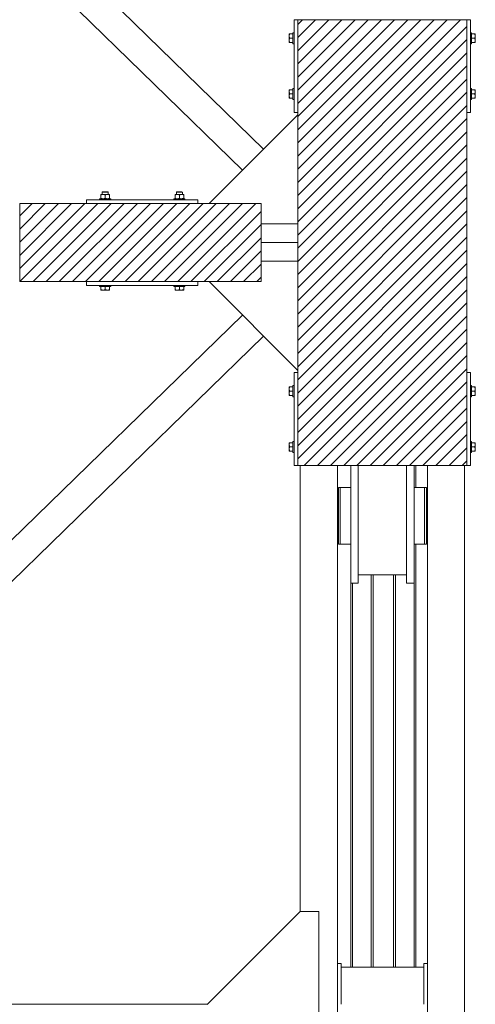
# Model space of a CAD drawing. Header units: millimetres. Extents: x 53746 to 116821, y -810352 to -765802.
# Tile 344 of 347: x 102660 to 103887, y -778652 to -776002. Entities that reach past the tile are written whole.
import ezdxf

# ---------------------------------------------------------------- set-up
doc = ezdxf.new("R2010")
doc.units = ezdxf.units.MM
doc.header["$MEASUREMENT"] = 0
for name, color, linetype, lineweight in [('Main Cradle Rails', 7, 'Continuous', 0), ('Side Cradle Blocks', 7, 'Continuous', 0), ('Side Cradle Stbd', 7, 'Continuous', 0), ('Side Slip Rails', 7, 'Continuous', 0)]:
    doc.layers.add(name, color=color, linetype=linetype, lineweight=lineweight)

# ---------------------------------------------------------------- blocks, each defined once
blk = doc.blocks.new('*U57')
at = {"linetype": 'Continuous', "lineweight": 0}
h = blk.add_hatch(dxfattribs=at)
h.set_pattern_fill('HATCH', color=30, style=0, pattern_type=2)
h.set_pattern_definition([(45, (18290.023, 11456.313), (-17.719, 17.719), [])])
h.paths.add_polyline_path([(18580.5, 10874.5), (18580.5, 11124.5), (18580.5, 11824.5), (18580.5, 12074.5), (18574.5, 12074.5), (18474.5, 12074.5), (18443.4, 12074.5), (18438.7, 12074.5), (18418.6, 12074.5), (18291.9, 12074.5), (18288.6, 12074.5), (18268.4, 12074.5), (18232.1, 12074.5), (18132.1, 12074.5), (18125.5, 12074.5), (18125.5, 11824.5), (18125.5, 11818.2), (18125.5, 11524.7), (18125.5, 11474.5), (18125.5, 11424.2), (18125.5, 11130.7), (18125.5, 11124.5), (18125.5, 10874.5), (18132.1, 10874.5), (18232.1, 10874.5), (18268.4, 10874.5), (18288.6, 10874.5), (18291.9, 10874.5), (18418.6, 10874.5), (18438.7, 10874.5), (18443.4, 10874.5), (18474.5, 10874.5), (18574.5, 10874.5)])
h = blk.add_hatch(dxfattribs=at)
h.set_pattern_fill('HATCH', color=30, style=0, pattern_type=2)
h.set_pattern_definition([(45, (17781.852, 11500), (-17.719, 17.719), [])])
h.paths.add_polyline_path([(17376.9, 11579.5), (17376.9, 11574.5), (17376.9, 11474.5), (17376.9, 11374.5), (17376.9, 11369.5), (17556.9, 11369.5), (17856.9, 11369.5), (17886.8, 11369.5), (18026.9, 11369.5), (18026.9, 11424.2), (18026.9, 11474.5), (18026.9, 11524.7), (18026.9, 11579.5), (17886.8, 11579.5), (17856.9, 11579.5), (17556.9, 11579.5)])
at = {"color": 30, "linetype": 'Continuous', "lineweight": 0, "flags": 128}
for points in [[(18580.5, 10874.5), (18580.5, 11124.5), (18580.5, 11824.5), (18580.5, 12074.5), (18574.5, 12074.5), (18474.5, 12074.5), (18443.4, 12074.5), (18438.7, 12074.5), (18418.6, 12074.5), (18291.9, 12074.5), (18288.6, 12074.5), (18268.4, 12074.5), (18232.1, 12074.5), (18132.1, 12074.5), (18125.5, 12074.5), (18125.5, 11824.5), (18125.5, 11818.2), (18125.5, 11524.7), (18125.5, 11474.5), (18125.5, 11424.2), (18125.5, 11130.7), (18125.5, 11124.5), (18125.5, 10874.5), (18132.1, 10874.5), (18232.1, 10874.5), (18268.4, 10874.5), (18288.6, 10874.5), (18291.9, 10874.5), (18418.6, 10874.5), (18438.7, 10874.5), (18443.4, 10874.5), (18474.5, 10874.5), (18574.5, 10874.5), (18580.5, 10874.5)], [(17376.9, 11579.5), (17376.9, 11574.5), (17376.9, 11474.5), (17376.9, 11374.5), (17376.9, 11369.5), (17556.9, 11369.5), (17856.9, 11369.5), (17886.8, 11369.5), (18026.9, 11369.5), (18026.9, 11424.2), (18026.9, 11474.5), (18026.9, 11524.7), (18026.9, 11579.5), (17886.8, 11579.5), (17856.9, 11579.5), (17556.9, 11579.5), (17376.9, 11579.5)]]:
    blk.add_lwpolyline(points, close=True, dxfattribs=at)
at = {"layer": 'Side Cradle Blocks', "color": 7, "linetype": 'Continuous', "lineweight": 0}
for p, q in [((18125.5, 12074.5), (18115.5, 12074.5)), ((18115.5, 12074.5), (18115.5, 11824.5)), ((18291.9, 12074.5), (18125.5, 12074.5)), ((18125.5, 12074.5), (18125.5, 10874.5)), ((18580.5, 12074.5), (18291.9, 12074.5)), ((18580.5, 12074.5), (18590.5, 12074.5)), ((18580.5, 10874.5), (18580.5, 12074.5)), ((18590.5, 12074.5), (18590.5, 11824.5)), ((18102.5, 12035.5), (18102.5, 12035.4)), ((18102.5, 12035.4), (18102.5, 12035.1)), ((18102.5, 12030.3), (18102.5, 12033.3)), ((18102.5, 12033.2), (18102.5, 12033.3)), ((18103.3, 12036), (18104.3, 12036)), ((18103.3, 12033.9), (18104.3, 12036)), ((18104.3, 12036), (18112.5, 12036)), ((18601.7, 12036), (18593.5, 12036)), ((18602.7, 12036), (18601.7, 12036)), ((18602.7, 12033.9), (18601.7, 12036)), ((18603.5, 12035.5), (18603.5, 12035.4)), ((18603.5, 12035.1), (18603.5, 12035.4)), ((18603.5, 12030.3), (18603.5, 12033.3)), ((18603.5, 12033.3), (18603.5, 12033.2)), ((18102.5, 12030.3), (18102.5, 12027.5)), ((18102.5, 12018.7), (18102.5, 12022.4)), ((18102.5, 12021.4), (18102.5, 12018.7)), ((18102.5, 12012.9), (18102.5, 12013.6)), ((18102.5, 12013.5), (18102.5, 12013.6)), ((18102.8, 12012.9), (18102.5, 12012.9)), ((18104.3, 12024.5), (18103.3, 12026.6)), ((18103.3, 12022.3), (18104.3, 12024.5)), ((18104.3, 12012.9), (18103.3, 12015)), ((18104.3, 12024.5), (18112.5, 12024.5)), ((18112.5, 12012.9), (18104.3, 12012.9)), ((18112.5, 12018.7), (18112.5, 12024.5)), ((18593.5, 12018.7), (18593.5, 12024.5)), ((18601.7, 12024.5), (18593.5, 12024.5)), ((18593.5, 12012.9), (18601.7, 12012.9)), ((18601.7, 12024.5), (18602.8, 12026.6)), ((18602.7, 12022.3), (18601.7, 12024.5)), ((18601.7, 12012.9), (18602.8, 12015)), ((18603.3, 12012.9), (18603.5, 12012.9)), ((18603.5, 12027.5), (18603.5, 12030.3)), ((18603.5, 12018.7), (18603.5, 12022.4)), ((18603.5, 12018.7), (18603.5, 12021.4)), ((18603.5, 12012.9), (18603.5, 12013.6)), ((18603.5, 12013.6), (18603.5, 12013.5)), ((18102.5, 11886), (18102.5, 11885.4)), ((18102.8, 11886), (18102.5, 11886)), ((18102.5, 11885.4), (18102.5, 11885.5)), ((18102.5, 11880.3), (18102.5, 11876.5)), ((18102.5, 11880.3), (18102.5, 11877.5)), ((18104.3, 11886), (18103.3, 11883.9)), ((18103.3, 11876.6), (18104.3, 11874.5)), ((18104.3, 11874.5), (18103.3, 11872.3)), ((18112.5, 11886), (18104.3, 11886)), ((18104.3, 11874.5), (18112.5, 11874.5)), ((18112.5, 11880.2), (18112.5, 11874.5)), ((18593.5, 11886), (18601.7, 11886)), ((18593.5, 11880.2), (18593.5, 11874.5)), ((18601.7, 11874.5), (18593.5, 11874.5)), ((18601.7, 11886), (18602.8, 11883.9)), ((18602.7, 11876.6), (18601.7, 11874.5)), ((18601.7, 11874.5), (18602.8, 11872.3)), ((18603.3, 11886), (18603.5, 11886)), ((18603.5, 11886), (18603.5, 11885.4)), ((18603.5, 11885.5), (18603.5, 11885.4)), ((18603.5, 11880.3), (18603.5, 11876.5)), ((18603.5, 11877.5), (18603.5, 11880.3)), ((18102.5, 11871.4), (18102.5, 11868.7)), ((18102.5, 11868.7), (18102.5, 11865.6)), ((18102.5, 11865.6), (18102.5, 11865.7)), ((18102.5, 11863.8), (18102.5, 11863.6)), ((18102.5, 11863.5), (18102.5, 11863.6)), ((18103.3, 11865), (18104.3, 11862.9)), ((18103.3, 11862.9), (18104.3, 11862.9)), ((18104.3, 11862.9), (18112.5, 11862.9)), ((18601.7, 11862.9), (18593.5, 11862.9)), ((18602.7, 11865), (18601.7, 11862.9)), ((18602.7, 11862.9), (18601.7, 11862.9)), ((18603.5, 11868.7), (18603.5, 11871.4)), ((18603.5, 11868.7), (18603.5, 11865.6)), ((18603.5, 11865.7), (18603.5, 11865.6)), ((18603.5, 11863.6), (18603.5, 11863.8)), ((18603.5, 11863.5), (18603.5, 11863.6)), ((18115.5, 11824.5), (18125.5, 11824.5)), ((18590.5, 11824.5), (18580.5, 11824.5)), ((17611.9, 11611.5), (17609.6, 11611.5)), ((17612.6, 11610.5), (17610, 11610.5)), ((17801.3, 11610.5), (17803.9, 11610.5)), ((17802, 11611.5), (17804.3, 11611.5)), ((17556.9, 11589.5), (17556.9, 11579.5)), ((17856.9, 11589.5), (17556.9, 11589.5)), ((17595.4, 11604.4), (17595.4, 11604.2)), ((17595.4, 11602.6), (17597.5, 11603.6)), ((17595.4, 11602.6), (17595.4, 11594.3)), ((17595.4, 11593.2), (17595.4, 11594.3)), ((17596.1, 11604.4), (17595.9, 11604.4)), ((17596, 11592.5), (17595.9, 11592.5)), ((17601.2, 11604.4), (17598.1, 11604.4)), ((17598.9, 11604.4), (17598.9, 11604.4)), ((17598.9, 11592.5), (17598.9, 11592.5)), ((17599.2, 11592.7), (17601.2, 11592.5)), ((17601.2, 11604.4), (17604.9, 11604.4)), ((17604.6, 11603.7), (17602.6, 11604.3)), ((17604.8, 11593.2), (17606.9, 11594.3)), ((17606.9, 11602.6), (17609.1, 11603.6)), ((17606.9, 11594.3), (17606.9, 11602.6)), ((17610.8, 11592.7), (17612.7, 11592.5)), ((17612.7, 11604.4), (17615.8, 11604.4)), ((17616.2, 11603.7), (17614.2, 11604.3)), ((17615, 11604.4), (17614.9, 11604.4)), ((17614.9, 11592.5), (17615, 11592.5)), ((17616.4, 11593.2), (17618.5, 11594.3)), ((17618, 11604.4), (17617.8, 11604.4)), ((17618, 11592.5), (17617.9, 11592.5)), ((17618.5, 11603.6), (17618.5, 11603.7)), ((17618.5, 11603.6), (17618.5, 11602.6)), ((17618.5, 11594.3), (17618.5, 11602.6)), ((17618.5, 11592.7), (17618.5, 11592.5)), ((17795.4, 11603.6), (17795.4, 11603.7)), ((17795.4, 11602.6), (17795.4, 11603.6)), ((17795.4, 11594.3), (17795.4, 11602.6)), ((17797.5, 11593.2), (17795.4, 11594.3)), ((17795.4, 11592.7), (17795.4, 11592.5)), ((17795.9, 11604.4), (17796.1, 11604.4)), ((17795.9, 11592.5), (17796, 11592.5)), ((17797.7, 11603.7), (17799.7, 11604.3)), ((17801.2, 11604.4), (17798.1, 11604.4)), ((17798.9, 11604.4), (17798.9, 11604.4)), ((17798.9, 11592.5), (17798.9, 11592.5)), ((17803.1, 11592.7), (17801.2, 11592.5)), ((17806.9, 11602.6), (17804.8, 11603.6)), ((17806.9, 11594.3), (17806.9, 11602.6)), ((17809.1, 11593.2), (17806.9, 11594.3)), ((17812.7, 11604.4), (17809, 11604.4)), ((17809.2, 11603.7), (17811.3, 11604.3)), ((17812.7, 11604.4), (17815.8, 11604.4)), ((17814.7, 11592.7), (17812.7, 11592.5)), ((17814.9, 11604.4), (17815, 11604.4)), ((17814.9, 11592.5), (17815, 11592.5)), ((17818.5, 11602.6), (17816.4, 11603.6)), ((17818, 11604.4), (17817.8, 11604.4)), ((17818, 11592.5), (17817.9, 11592.5)), ((17818.5, 11604.4), (17818.5, 11604.2)), ((17818.5, 11602.6), (17818.5, 11594.3)), ((17818.5, 11593.2), (17818.5, 11594.3)), ((17856.9, 11579.5), (17856.9, 11589.5)), ((17376.9, 11579.5), (17376.9, 11369.5)), ((18026.9, 11579.5), (17376.9, 11579.5)), ((18026.9, 11369.5), (18026.9, 11579.5)), ((17376.9, 11369.5), (18026.9, 11369.5)), ((17556.9, 11359.5), (17556.9, 11369.5)), ((17856.9, 11369.5), (17856.9, 11359.5)), ((17856.9, 11359.5), (17556.9, 11359.5)), ((17595.4, 11348.3), (17595.4, 11356.5)), ((17595.4, 11347.2), (17595.4, 11348.3)), ((17597.5, 11347.3), (17595.4, 11348.3)), ((17595.9, 11346.5), (17596.1, 11346.5)), ((17596.1, 11346.5), (17596.3, 11346.5)), ((17601.2, 11346.5), (17598.1, 11346.5)), ((17598.2, 11346.5), (17598.1, 11346.5)), ((17601.2, 11346.5), (17603.9, 11346.5)), ((17606.9, 11348.3), (17604.8, 11347.2)), ((17612.7, 11356.5), (17606.9, 11356.5)), ((17606.9, 11348.3), (17606.9, 11356.5)), ((17609.1, 11347.3), (17606.9, 11348.3)), ((17612.7, 11346.5), (17609, 11346.5)), ((17610, 11346.5), (17612.7, 11346.5)), ((17618.5, 11348.3), (17616.4, 11347.2)), ((17618.5, 11346.5), (17617.8, 11346.5)), ((17618, 11346.5), (17617.8, 11346.5)), ((17618.5, 11356.5), (17618.5, 11348.3)), ((17618.5, 11346.7), (17618.5, 11346.5)), ((17795.4, 11356.5), (17795.4, 11348.3)), ((17795.4, 11348.3), (17797.5, 11347.2)), ((17795.4, 11346.7), (17795.4, 11346.5)), ((17795.4, 11346.5), (17796.1, 11346.5)), ((17796.1, 11346.5), (17795.9, 11346.5)), ((17801.2, 11356.5), (17806.9, 11356.5)), ((17801.2, 11346.5), (17804.9, 11346.5)), ((17801.2, 11346.5), (17803.9, 11346.5)), ((17804.8, 11347.3), (17806.9, 11348.3)), ((17806.9, 11348.3), (17806.9, 11356.5)), ((17806.9, 11348.3), (17809.1, 11347.2)), ((17810, 11346.5), (17812.7, 11346.5)), ((17812.7, 11346.5), (17815.8, 11346.5)), ((17815.8, 11346.5), (17815.7, 11346.5)), ((17816.4, 11347.3), (17818.5, 11348.3)), ((17817.6, 11346.5), (17817.8, 11346.5)), ((17818, 11346.5), (17817.8, 11346.5)), ((17818.5, 11348.3), (17818.5, 11356.5)), ((17818.5, 11347.2), (17818.5, 11348.3)), ((18115.5, 10874.5), (18115.5, 11124.5)), ((18115.5, 11124.5), (18125.5, 11124.5)), ((18590.5, 11124.5), (18580.5, 11124.5)), ((18590.5, 10874.5), (18590.5, 11124.5)), ((18102.5, 11085.5), (18102.5, 11085.4)), ((18102.5, 11085.4), (18102.5, 11085.1)), ((18102.5, 11080.3), (18102.5, 11083.3)), ((18102.5, 11083.2), (18102.5, 11083.3)), ((18102.5, 11080.3), (18102.5, 11077.5)), ((18103.3, 11086), (18104.3, 11086)), ((18103.3, 11083.9), (18104.3, 11086)), ((18104.3, 11086), (18112.5, 11086)), ((18601.7, 11086), (18593.5, 11086)), ((18602.7, 11086), (18601.7, 11086)), ((18602.7, 11083.9), (18601.7, 11086)), ((18603.5, 11085.5), (18603.5, 11085.4)), ((18603.5, 11085.1), (18603.5, 11085.4)), ((18603.5, 11080.3), (18603.5, 11083.3)), ((18603.5, 11083.3), (18603.5, 11083.2)), ((18603.5, 11077.5), (18603.5, 11080.3)), ((18102.5, 11068.7), (18102.5, 11072.4)), ((18102.5, 11071.4), (18102.5, 11068.7)), ((18102.5, 11062.9), (18102.5, 11063.6)), ((18102.5, 11063.5), (18102.5, 11063.6)), ((18102.8, 11062.9), (18102.5, 11062.9)), ((18104.3, 11074.5), (18103.3, 11076.6)), ((18103.3, 11072.3), (18104.3, 11074.5)), ((18104.3, 11062.9), (18103.3, 11065)), ((18104.3, 11074.5), (18112.5, 11074.5)), ((18112.5, 11062.9), (18104.3, 11062.9)), ((18112.5, 11068.7), (18112.5, 11074.5)), ((18593.5, 11068.7), (18593.5, 11074.5)), ((18601.7, 11074.5), (18593.5, 11074.5)), ((18593.5, 11062.9), (18601.7, 11062.9)), ((18601.7, 11074.5), (18602.8, 11076.6)), ((18602.7, 11072.3), (18601.7, 11074.5)), ((18601.7, 11062.9), (18602.8, 11065)), ((18603.3, 11062.9), (18603.5, 11062.9)), ((18603.5, 11068.7), (18603.5, 11072.4)), ((18603.5, 11068.7), (18603.5, 11071.4)), ((18603.5, 11062.9), (18603.5, 11063.6)), ((18603.5, 11063.6), (18603.5, 11063.5)), ((18102.5, 10936), (18102.5, 10935.4)), ((18102.8, 10936), (18102.5, 10936)), ((18102.5, 10935.4), (18102.5, 10935.5)), ((18102.5, 10930.3), (18102.5, 10926.5)), ((18102.5, 10930.3), (18102.5, 10927.5)), ((18102.5, 10921.4), (18102.5, 10918.7)), ((18102.5, 10918.7), (18102.5, 10915.6)), ((18104.3, 10936), (18103.3, 10933.9)), ((18103.3, 10926.6), (18104.3, 10924.5)), ((18104.3, 10924.5), (18103.3, 10922.3)), ((18112.5, 10936), (18104.3, 10936)), ((18104.3, 10924.5), (18112.5, 10924.5)), ((18112.5, 10930.2), (18112.5, 10924.5)), ((18593.5, 10936), (18601.7, 10936)), ((18593.5, 10930.2), (18593.5, 10924.5)), ((18601.7, 10924.5), (18593.5, 10924.5)), ((18601.7, 10936), (18602.8, 10933.9)), ((18602.7, 10926.6), (18601.7, 10924.5)), ((18601.7, 10924.5), (18602.8, 10922.3)), ((18603.3, 10936), (18603.5, 10936)), ((18603.5, 10936), (18603.5, 10935.4)), ((18603.5, 10935.5), (18603.5, 10935.4)), ((18603.5, 10930.3), (18603.5, 10926.5)), ((18603.5, 10927.5), (18603.5, 10930.3)), ((18603.5, 10918.7), (18603.5, 10921.4)), ((18603.5, 10918.7), (18603.5, 10915.6)), ((18102.5, 10915.6), (18102.5, 10915.7)), ((18102.5, 10913.8), (18102.5, 10913.6)), ((18102.5, 10913.5), (18102.5, 10913.6)), ((18103.3, 10915), (18104.3, 10912.9)), ((18103.3, 10912.9), (18104.3, 10912.9)), ((18104.3, 10912.9), (18112.5, 10912.9)), ((18601.7, 10912.9), (18593.5, 10912.9)), ((18602.7, 10915), (18601.7, 10912.9)), ((18602.7, 10912.9), (18601.7, 10912.9)), ((18603.5, 10915.7), (18603.5, 10915.6)), ((18603.5, 10913.6), (18603.5, 10913.8)), ((18603.5, 10913.5), (18603.5, 10913.6)), ((18125.5, 10874.5), (18115.5, 10874.5)), ((18125.5, 10874.5), (18291.9, 10874.5)), ((18291.9, 10874.5), (18580.5, 10874.5)), ((18580.5, 10874.5), (18590.5, 10874.5))]:
    blk.add_line(p, q, dxfattribs=at)
at = {"layer": 'Side Cradle Blocks', "color": 7, "linetype": 'Continuous', "lineweight": 0, "flags": 128}
for points in [[(18103.3, 12036), (18103.3, 12036), (18102.7, 12036), (18102.5, 12036), (18102.5, 12035.4), (18102.5, 12033.3)], [(18103.3, 12033.9), (18103, 12033.3), (18102.7, 12032.2), (18102.5, 12030.3), (18102.6, 12029.5), (18102.6, 12028.8), (18103.2, 12026.8), (18103.3, 12026.6)], [(18112.5, 12024.5), (18112.5, 12030.2), (18112.5, 12035.1), (18112.5, 12038.3), (18112.5, 12039.5), (18115.5, 12039.5)], [(18590.5, 12039.5), (18593.5, 12039.5), (18593.5, 12038.3), (18593.5, 12035.1), (18593.5, 12030.2), (18593.5, 12024.5)], [(18603.5, 12033.3), (18603.5, 12035.4), (18603.5, 12036), (18603.3, 12036), (18602.8, 12036), (18602.7, 12036)], [(18602.8, 12026.6), (18602.8, 12026.8), (18603.4, 12028.8), (18603.5, 12029.5), (18603.5, 12030.3), (18603.3, 12032.2), (18603, 12033.3), (18602.7, 12033.9)], [(18102.5, 12030.3), (18102.5, 12026.5), (18102.5, 12022.4)], [(18103.3, 12022.3), (18103, 12021.7), (18102.7, 12020.6), (18102.5, 12018.7), (18102.6, 12017.9), (18102.6, 12017.2), (18103.2, 12015.2), (18103.3, 12015)], [(18102.5, 12018.7), (18102.5, 12018.7), (18102.5, 12015.6), (18102.5, 12013.6)], [(18102.8, 12012.9), (18103.3, 12012.9), (18103.3, 12012.9), (18104.3, 12012.9)], [(18115.5, 12009.5), (18112.5, 12009.5), (18112.5, 12010.6), (18112.5, 12013.9), (18112.5, 12018.7)], [(18593.5, 12018.7), (18593.5, 12013.9), (18593.5, 12010.6), (18593.5, 12009.5), (18590.5, 12009.5)], [(18601.7, 12012.9), (18602.7, 12012.9), (18602.8, 12012.9), (18603.3, 12012.9)], [(18602.8, 12015), (18602.8, 12015.2), (18603.4, 12017.2), (18603.5, 12017.9), (18603.5, 12018.7), (18603.3, 12020.6), (18603, 12021.7), (18602.7, 12022.3)], [(18603.5, 12022.4), (18603.5, 12026.5), (18603.5, 12030.3)], [(18603.5, 12013.6), (18603.5, 12015.6), (18603.5, 12018.7), (18603.5, 12018.7)], [(18102.5, 11885.4), (18102.5, 11883.3), (18102.5, 11880.3), (18102.5, 11880.3)], [(18103.3, 11883.9), (18103.2, 11883.7), (18102.6, 11881.7), (18102.6, 11881), (18102.5, 11880.3), (18102.7, 11878.3), (18103, 11877.3), (18103.3, 11876.6)], [(18102.5, 11876.5), (18102.5, 11872.4), (18102.5, 11868.7)], [(18103.3, 11872.3), (18103.2, 11872.2), (18102.6, 11870.1), (18102.6, 11869.4), (18102.5, 11868.7), (18102.7, 11866.7), (18103, 11865.7), (18103.3, 11865)], [(18104.3, 11886), (18103.3, 11886), (18103.3, 11886), (18102.8, 11886)], [(18112.5, 11880.2), (18112.5, 11885.1), (18112.5, 11888.3), (18112.5, 11889.5), (18115.5, 11889.5)], [(18115.5, 11859.5), (18112.5, 11859.5), (18112.5, 11860.6), (18112.5, 11863.9), (18112.5, 11868.7), (18112.5, 11874.5)], [(18590.5, 11889.5), (18593.5, 11889.5), (18593.5, 11888.3), (18593.5, 11885.1), (18593.5, 11880.2)], [(18593.5, 11874.5), (18593.5, 11868.7), (18593.5, 11863.9), (18593.5, 11860.6), (18593.5, 11859.5), (18590.5, 11859.5)], [(18603.3, 11886), (18602.8, 11886), (18602.7, 11886), (18601.7, 11886)], [(18602.7, 11876.6), (18603, 11877.3), (18603.3, 11878.3), (18603.5, 11880.3), (18603.5, 11881), (18603.4, 11881.7), (18602.8, 11883.7), (18602.8, 11883.9)], [(18602.7, 11865), (18603, 11865.7), (18603.3, 11866.7), (18603.5, 11868.7), (18603.5, 11869.4), (18603.4, 11870.1), (18602.8, 11872.2), (18602.8, 11872.3)], [(18603.5, 11880.3), (18603.5, 11880.3), (18603.5, 11883.3), (18603.5, 11885.4)], [(18603.5, 11868.7), (18603.5, 11872.4), (18603.5, 11876.5)], [(18102.5, 11865.6), (18102.5, 11863.6), (18102.5, 11862.9), (18102.7, 11862.9), (18103.3, 11862.9), (18103.3, 11862.9)], [(18602.7, 11862.9), (18602.8, 11862.9), (18603.3, 11862.9), (18603.5, 11862.9), (18603.5, 11863.6), (18603.5, 11865.6)], [(17598.9, 11604.4), (17598.9, 11610.5), (17599.9, 11611.5), (17600.5, 11611.5), (17602, 11611.5), (17604.3, 11611.5), (17606.9, 11611.5), (17609.6, 11611.5)], [(17598.9, 11610.5), (17599.6, 11610.5), (17601.3, 11610.5), (17603.9, 11610.5), (17606.9, 11610.5), (17610, 11610.5)], [(17611.9, 11611.5), (17613.4, 11611.5), (17613.9, 11611.5), (17614.9, 11610.5), (17614.9, 11604.4)], [(17612.6, 11610.5), (17614.3, 11610.5), (17614.9, 11610.5)], [(17798.9, 11604.4), (17798.9, 11610.5), (17799.9, 11611.5), (17800.5, 11611.5), (17802, 11611.5)], [(17798.9, 11610.5), (17799.6, 11610.5), (17801.3, 11610.5)], [(17803.9, 11610.5), (17806.9, 11610.5), (17810, 11610.5), (17812.6, 11610.5), (17814.3, 11610.5), (17814.9, 11610.5)], [(17804.3, 11611.5), (17806.9, 11611.5), (17809.6, 11611.5), (17811.9, 11611.5), (17813.4, 11611.5), (17813.9, 11611.5), (17814.9, 11610.5), (17814.9, 11604.4)], [(17591.9, 11589.5), (17591.9, 11592.5), (17593.1, 11592.5), (17596.3, 11592.5), (17601.2, 11592.5), (17606.9, 11592.5), (17612.7, 11592.5), (17617.6, 11592.5), (17620.8, 11592.5), (17621.9, 11592.5), (17621.9, 11589.5)], [(17595.4, 11604.4), (17596.1, 11604.4), (17598.1, 11604.4)], [(17595.4, 11602.6), (17595.4, 11603.6), (17595.4, 11603.7), (17595.4, 11604.2)], [(17599.2, 11592.7), (17598.2, 11593), (17597.5, 11593.3), (17595.4, 11594.3)], [(17595.4, 11593.2), (17595.4, 11593.2), (17595.4, 11592.6), (17595.4, 11592.5)], [(17597.5, 11603.6), (17598.2, 11603.9), (17599.2, 11604.2), (17601.2, 11604.4), (17601.9, 11604.4), (17602.6, 11604.3)], [(17604.8, 11593.2), (17604.6, 11593.1), (17602.6, 11592.6), (17601.9, 11592.5), (17601.2, 11592.5)], [(17604.6, 11603.7), (17604.8, 11603.7), (17606.9, 11602.6)], [(17612.7, 11604.4), (17609, 11604.4), (17604.9, 11604.4)], [(17610.8, 11592.7), (17609.7, 11593), (17609.1, 11593.3), (17606.9, 11594.3)], [(17609.1, 11603.6), (17609.7, 11603.9), (17610.8, 11604.2), (17612.7, 11604.4), (17613.5, 11604.4), (17614.2, 11604.3)], [(17616.4, 11593.2), (17616.2, 11593.1), (17614.2, 11592.6), (17613.5, 11592.5), (17612.7, 11592.5)], [(17615.8, 11604.4), (17617.8, 11604.4), (17618.5, 11604.4), (17618.5, 11604.2), (17618.5, 11603.7)], [(17616.2, 11603.7), (17616.4, 11603.7), (17618.5, 11602.6)], [(17618.5, 11592.7), (17618.5, 11593.2), (17618.5, 11593.2), (17618.5, 11594.3)], [(17791.9, 11589.5), (17791.9, 11592.5), (17793.1, 11592.5), (17796.3, 11592.5), (17801.2, 11592.5), (17806.9, 11592.5), (17812.7, 11592.5), (17817.6, 11592.5), (17820.8, 11592.5), (17821.9, 11592.5), (17821.9, 11589.5)], [(17795.4, 11603.7), (17795.4, 11604.2), (17795.4, 11604.4), (17796.1, 11604.4), (17798.1, 11604.4)], [(17795.4, 11602.6), (17797.5, 11603.7), (17797.7, 11603.7)], [(17795.4, 11594.3), (17795.4, 11593.2), (17795.4, 11593.2), (17795.4, 11592.7)], [(17801.2, 11592.5), (17800.4, 11592.5), (17799.7, 11592.6), (17797.7, 11593.1), (17797.5, 11593.2)], [(17799.7, 11604.3), (17800.4, 11604.4), (17801.2, 11604.4), (17803.1, 11604.2), (17804.2, 11603.9), (17804.8, 11603.6)], [(17809, 11604.4), (17804.9, 11604.4), (17801.2, 11604.4)], [(17806.9, 11594.3), (17804.8, 11593.3), (17804.2, 11593), (17803.1, 11592.7)], [(17806.9, 11602.6), (17809.1, 11603.7), (17809.2, 11603.7)], [(17812.7, 11592.5), (17812, 11592.5), (17811.3, 11592.6), (17809.2, 11593.1), (17809.1, 11593.2)], [(17811.3, 11604.3), (17812, 11604.4), (17812.7, 11604.4), (17814.7, 11604.2), (17815.7, 11603.9), (17816.4, 11603.6)], [(17818.5, 11594.3), (17816.4, 11593.3), (17815.7, 11593), (17814.7, 11592.7)], [(17815.8, 11604.4), (17817.8, 11604.4), (17818.5, 11604.4)], [(17818.5, 11604.2), (17818.5, 11603.7), (17818.5, 11603.6), (17818.5, 11602.6)], [(17818.5, 11592.5), (17818.5, 11592.6), (17818.5, 11593.2), (17818.5, 11593.2)], [(17606.9, 11356.5), (17601.2, 11356.5), (17596.3, 11356.5), (17593.1, 11356.5), (17591.9, 11356.5), (17591.9, 11359.5)], [(17595.4, 11347.2), (17595.4, 11347.2), (17595.4, 11346.6), (17595.4, 11346.5), (17596.1, 11346.5), (17598.1, 11346.5)], [(17597.5, 11347.3), (17598.2, 11347), (17599.2, 11346.7), (17601.2, 11346.5), (17601.9, 11346.5), (17602.6, 11346.6), (17604.6, 11347.1), (17604.8, 11347.2)], [(17601.2, 11346.5), (17604.9, 11346.5), (17609, 11346.5)], [(17609.1, 11347.3), (17609.7, 11347), (17610.8, 11346.7), (17612.7, 11346.5), (17613.5, 11346.5), (17614.2, 11346.6), (17616.2, 11347.1), (17616.4, 11347.2)], [(17621.9, 11359.5), (17621.9, 11356.5), (17620.8, 11356.5), (17617.6, 11356.5), (17612.7, 11356.5)], [(17612.7, 11346.5), (17612.7, 11346.5), (17615.8, 11346.5), (17617.8, 11346.5)], [(17618.5, 11346.7), (17618.5, 11347.2), (17618.5, 11347.2), (17618.5, 11348.3)], [(17801.2, 11356.5), (17796.3, 11356.5), (17793.1, 11356.5), (17791.9, 11356.5), (17791.9, 11359.5)], [(17795.4, 11348.3), (17795.4, 11347.2), (17795.4, 11347.2), (17795.4, 11346.7)], [(17796.1, 11346.5), (17798.1, 11346.5), (17801.2, 11346.5), (17801.2, 11346.5)], [(17797.5, 11347.2), (17797.7, 11347.1), (17799.7, 11346.6), (17800.4, 11346.5), (17801.2, 11346.5), (17803.1, 11346.7), (17804.2, 11347), (17804.8, 11347.3)], [(17804.9, 11346.5), (17809, 11346.5), (17812.7, 11346.5)], [(17821.9, 11359.5), (17821.9, 11356.5), (17820.8, 11356.5), (17817.6, 11356.5), (17812.7, 11356.5), (17806.9, 11356.5)], [(17809.1, 11347.2), (17809.2, 11347.1), (17811.3, 11346.6), (17812, 11346.5), (17812.7, 11346.5), (17814.7, 11346.7), (17815.7, 11347), (17816.4, 11347.3)], [(17815.8, 11346.5), (17817.8, 11346.5), (17818.5, 11346.5), (17818.5, 11346.6), (17818.5, 11347.2), (17818.5, 11347.2)], [(18103.3, 11086), (18103.3, 11086), (18102.7, 11086), (18102.5, 11086), (18102.5, 11085.4), (18102.5, 11083.3)], [(18103.3, 11083.9), (18103, 11083.3), (18102.7, 11082.2), (18102.5, 11080.3), (18102.6, 11079.5), (18102.6, 11078.8), (18103.2, 11076.8), (18103.3, 11076.6)], [(18102.5, 11080.3), (18102.5, 11076.5), (18102.5, 11072.4)], [(18112.5, 11074.5), (18112.5, 11080.2), (18112.5, 11085.1), (18112.5, 11088.3), (18112.5, 11089.5), (18115.5, 11089.5)], [(18590.5, 11089.5), (18593.5, 11089.5), (18593.5, 11088.3), (18593.5, 11085.1), (18593.5, 11080.2), (18593.5, 11074.5)], [(18603.5, 11083.3), (18603.5, 11085.4), (18603.5, 11086), (18603.3, 11086), (18602.8, 11086), (18602.7, 11086)], [(18602.8, 11076.6), (18602.8, 11076.8), (18603.4, 11078.8), (18603.5, 11079.5), (18603.5, 11080.3), (18603.3, 11082.2), (18603, 11083.3), (18602.7, 11083.9)], [(18603.5, 11072.4), (18603.5, 11076.5), (18603.5, 11080.3)], [(18103.3, 11072.3), (18103, 11071.7), (18102.7, 11070.6), (18102.5, 11068.7), (18102.6, 11067.9), (18102.6, 11067.2), (18103.2, 11065.2), (18103.3, 11065)], [(18102.5, 11068.7), (18102.5, 11068.7), (18102.5, 11065.6), (18102.5, 11063.6)], [(18102.8, 11062.9), (18103.3, 11062.9), (18103.3, 11062.9), (18104.3, 11062.9)], [(18115.5, 11059.5), (18112.5, 11059.5), (18112.5, 11060.6), (18112.5, 11063.9), (18112.5, 11068.7)], [(18593.5, 11068.7), (18593.5, 11063.9), (18593.5, 11060.6), (18593.5, 11059.5), (18590.5, 11059.5)], [(18601.7, 11062.9), (18602.7, 11062.9), (18602.8, 11062.9), (18603.3, 11062.9)], [(18602.8, 11065), (18602.8, 11065.2), (18603.4, 11067.2), (18603.5, 11067.9), (18603.5, 11068.7), (18603.3, 11070.6), (18603, 11071.7), (18602.7, 11072.3)], [(18603.5, 11063.6), (18603.5, 11065.6), (18603.5, 11068.7), (18603.5, 11068.7)], [(18102.5, 10935.4), (18102.5, 10933.3), (18102.5, 10930.3), (18102.5, 10930.3)], [(18103.3, 10933.9), (18103.2, 10933.7), (18102.6, 10931.7), (18102.6, 10931), (18102.5, 10930.3), (18102.7, 10928.3), (18103, 10927.3), (18103.3, 10926.6)], [(18102.5, 10926.5), (18102.5, 10922.4), (18102.5, 10918.7)], [(18103.3, 10922.3), (18103.2, 10922.2), (18102.6, 10920.1), (18102.6, 10919.4), (18102.5, 10918.7), (18102.7, 10916.7), (18103, 10915.7), (18103.3, 10915)], [(18104.3, 10936), (18103.3, 10936), (18103.3, 10936), (18102.8, 10936)], [(18112.5, 10930.2), (18112.5, 10935.1), (18112.5, 10938.3), (18112.5, 10939.5), (18115.5, 10939.5)], [(18115.5, 10909.5), (18112.5, 10909.5), (18112.5, 10910.6), (18112.5, 10913.9), (18112.5, 10918.7), (18112.5, 10924.5)], [(18590.5, 10939.5), (18593.5, 10939.5), (18593.5, 10938.3), (18593.5, 10935.1), (18593.5, 10930.2)], [(18593.5, 10924.5), (18593.5, 10918.7), (18593.5, 10913.9), (18593.5, 10910.6), (18593.5, 10909.5), (18590.5, 10909.5)], [(18603.3, 10936), (18602.8, 10936), (18602.7, 10936), (18601.7, 10936)], [(18602.7, 10926.6), (18603, 10927.3), (18603.3, 10928.3), (18603.5, 10930.3), (18603.5, 10931), (18603.4, 10931.7), (18602.8, 10933.7), (18602.8, 10933.9)], [(18602.7, 10915), (18603, 10915.7), (18603.3, 10916.7), (18603.5, 10918.7), (18603.5, 10919.4), (18603.4, 10920.1), (18602.8, 10922.2), (18602.8, 10922.3)], [(18603.5, 10930.3), (18603.5, 10930.3), (18603.5, 10933.3), (18603.5, 10935.4)], [(18603.5, 10918.7), (18603.5, 10922.4), (18603.5, 10926.5)], [(18102.5, 10915.6), (18102.5, 10913.6), (18102.5, 10912.9), (18102.7, 10912.9), (18103.3, 10912.9), (18103.3, 10912.9)], [(18602.7, 10912.9), (18602.8, 10912.9), (18603.3, 10912.9), (18603.5, 10912.9), (18603.5, 10913.6), (18603.5, 10915.6)]]:
    blk.add_lwpolyline(points, dxfattribs=at)
at = {"layer": 'Side Cradle Stbd', "color": 7, "linetype": 'Continuous', "lineweight": 0}
for p, q in [((16281.6, 13431.3), (18033.6, 11726.2)), ((16225, 13374.7), (17977, 11669.7)), ((18125.5, 11818.2), (17886.8, 11579.5)), ((18026.9, 11524.7), (18125.5, 11524.7)), ((18125.5, 11474.5), (18026.9, 11474.5)), ((18026.9, 11424.2), (18125.5, 11424.2)), ((18125.5, 11130.7), (17886.8, 11369.5)), ((17977, 11279.3), (16224.9, 9574.1)), ((18033.6, 11222.7), (16281.5, 9517.5)), ((18132.1, 10874.5), (18132.1, 9674.2)), ((18232.1, 10874.5), (18232.1, 9534.5)), ((18474.5, 7459.6), (18474.5, 10874.5)), ((18574.5, 7459.6), (18574.5, 10874.5)), ((18232.1, 10779.5), (18235.1, 10779.5)), ((18472.1, 10779.5), (18474.5, 10779.5)), ((18472.1, 10776.4), (18472.1, 10776.9)), ((18472.1, 10768.6), (18472.1, 10768.9)), ((18472.1, 10768), (18472.1, 10768.6)), ((18472.1, 10768), (18472.1, 10768)), ((18472.1, 10767.7), (18472.1, 10768)), ((18268.6, 10670.1), (18268.6, 10739.5)), ((18418.6, 10670.1), (18418.6, 10739.5)), ((18472.1, 10754.8), (18472.1, 10756.2)), ((18472.1, 10711.1), (18472.1, 10711.2)), ((18472.1, 10710.9), (18472.1, 10711.1)), ((18472.1, 10710.3), (18472.1, 10710.9)), ((18472.1, 10704.1), (18472.1, 10710.3)), ((18235.1, 10699.5), (18232.1, 10699.5)), ((18235.1, 10685.6), (18235.1, 10669.1)), ((18467.1, 10685.6), (18467.1, 10669.1)), ((18472.1, 10702.5), (18472.1, 10704.1)), ((18472.1, 10702.5), (18472.1, 10699.5)), ((18474.5, 10699.5), (18472.1, 10699.5)), ((18235.1, 10663.3), (18235.1, 10669.1)), ((18438.6, 10669.1), (18438.6, 10663.3)), ((18467.1, 10663.3), (18467.1, 10669.1)), ((18291.9, 10580.5), (18288.6, 10580.5)), ((18418.6, 10580.5), (18291.9, 10580.5)), ((18288.6, 10558.3), (18288.6, 10572.1)), ((18438.6, 10558.3), (18438.6, 10572.1)), ((18132.1, 9674.2), (17882.1, 9424.2)), ((18182.1, 9674.2), (18132.1, 9674.2)), ((18182.1, 9674.2), (18182.1, 9074.2)), ((18232.1, 9534.5), (18232.1, 9484.5)), ((18242.1, 9534.5), (18232.1, 9534.5)), ((18242.1, 9524.5), (18242.1, 9534.5)), ((18242.1, 9524.5), (18291.9, 9524.5)), ((18242.1, 9524.5), (18242.1, 9424.5)), ((18291.9, 9524.5), (18465.1, 9524.5)), ((18465.1, 9534.5), (18465.1, 9524.5)), ((18475.1, 9534.5), (18465.1, 9534.5)), ((18465.1, 9424.5), (18465.1, 9524.5)), ((18475.1, 9484.5), (18475.1, 9534.5)), ((17882.4, 9424.5), (16374.5, 9424.5))]:
    blk.add_line(p, q, dxfattribs=at)
at = {"layer": 'Side Cradle Stbd', "color": 7, "linetype": 'Continuous', "lineweight": 0, "flags": 128}
for points in [[(18268.6, 10874.5), (18268.6, 10867.6), (18268.6, 10808.8), (18268.6, 10739.5)], [(18288.6, 10874.5), (18288.6, 10867.6), (18288.6, 10808.8), (18288.6, 10739.5), (18288.6, 10670.1), (18288.6, 10611.3), (18288.6, 10572.1)], [(18418.6, 10874.5), (18418.6, 10867.6), (18418.6, 10808.8), (18418.6, 10739.5)], [(18438.6, 10874.5), (18438.6, 10867.6), (18438.6, 10808.8), (18438.6, 10739.5), (18438.6, 10670.1), (18438.6, 10611.3), (18438.6, 10572.1)], [(18240.1, 10809.9), (18240.1, 10809.9), (18240.1, 10815.7), (18235.1, 10815.7), (18235.1, 10815.7)], [(18235.1, 10685.6), (18235.1, 10710.3), (18235.1, 10739.5), (18235.1, 10768.6), (18235.1, 10793.3), (18235.1, 10809.9), (18235.1, 10815.7)], [(18268.6, 10815.7), (18240.1, 10815.7), (18240.1, 10815.7)], [(18240.1, 10768.6), (18240.1, 10768.6), (18240.1, 10793.3), (18240.1, 10809.9), (18240.1, 10815.7)], [(18467.1, 10739.5), (18467.1, 10768.6), (18467.1, 10793.3), (18467.1, 10809.9), (18467.1, 10815.7), (18438.6, 10815.7)], [(18438.6, 10815.7), (18438.6, 10815.7), (18438.6, 10815.7), (18438.6, 10810.6), (18438.6, 10809.9), (18438.6, 10809.9), (18438.6, 10808.8)], [(18467.1, 10663.3), (18467.1, 10663.3), (18472.1, 10663.3), (18472.1, 10669.1), (18472.1, 10685.6), (18472.1, 10710.3), (18472.1, 10739.5), (18472.1, 10768.6), (18472.1, 10793.3), (18472.1, 10809.9), (18472.1, 10815.7), (18467.1, 10815.7), (18467.1, 10815.7)], [(18240.1, 10768.6), (18240.1, 10768.6), (18240.1, 10793.3), (18240.1, 10793.3)], [(18438.6, 10808.8), (18438.6, 10795.4), (18438.6, 10793.3), (18438.6, 10793.3)], [(18438.6, 10793.3), (18438.6, 10771.7), (18438.6, 10768.6), (18438.6, 10768.6)], [(18467.1, 10793.3), (18467.1, 10793.3), (18467.1, 10809.9), (18467.1, 10809.9)], [(18240.1, 10739.5), (18240.1, 10739.5), (18240.1, 10768.6)], [(18467.1, 10739.5), (18467.1, 10768.6), (18467.1, 10768.6)], [(18472.1, 10776.9), (18472.1, 10779.5), (18472.1, 10779.5)], [(18472.1, 10768.9), (18472.1, 10776.4), (18472.1, 10776.4), (18472.1, 10776.4)], [(18472.1, 10756.2), (18472.1, 10767.7), (18472.1, 10767.7)], [(18235.1, 10663.3), (18235.1, 10663.3), (18240.1, 10663.3), (18240.1, 10669.1), (18240.1, 10685.6), (18240.1, 10710.3), (18240.1, 10739.5), (18240.1, 10739.5)], [(18467.1, 10685.6), (18467.1, 10710.3), (18467.1, 10739.5), (18467.1, 10739.5)], [(18240.1, 10663.3), (18240.1, 10663.3), (18268.6, 10663.3)], [(18268.6, 10670.1), (18268.6, 10611.3), (18268.6, 10572.1), (18268.6, 10558.3)], [(18418.6, 10670.1), (18418.6, 10611.3), (18418.6, 10572.1), (18418.6, 10558.3)], [(18438.6, 10663.3), (18467.1, 10663.3), (18467.1, 10663.3)], [(18288.6, 10558.3), (18268.6, 10558.3), (18268.6, 10558.3)], [(18438.6, 10558.3), (18418.6, 10558.3), (18418.6, 10558.3)], [(18232.1, 9314.5), (18232.1, 9334), (18232.1, 9424.5), (18232.1, 9484.5)], [(18475.1, 9484.5), (18475.1, 9424.5), (18475.1, 9334), (18475.1, 9314.5)]]:
    blk.add_lwpolyline(points, dxfattribs=at)
at = {"layer": 'Side Slip Rails', "color": 7, "linetype": 'Continuous', "lineweight": 0}
for p, q in [((18268.4, 10874.5), (18268.4, 10815.7)), ((18438.7, 10874.5), (18438.7, 10815.7)), ((18443.4, 10874.5), (18443.4, 10815.7)), ((18268.4, 10663.3), (18268.4, 9524.5)), ((18438.7, 10663.3), (18438.7, 9524.5)), ((18443.4, 10663.3), (18443.4, 9524.5)), ((18323.4, 10580.5), (18323.4, 9524.5)), ((18328.4, 10580.5), (18328.4, 9524.5)), ((18383.4, 10580.5), (18383.4, 9524.5)), ((18388.4, 10580.5), (18388.4, 9524.5)), ((18273, 10558.3), (18273, 9524.5))]:
    blk.add_line(p, q, dxfattribs=at)

msp = doc.modelspace()

# ---------------------------------------------------------------- block references
at = {"layer": 'Main Cradle Rails', "color": 7, "linetype": 'Continuous', "lineweight": 0}
msp.add_blockref('*U57', (85283.05, -788076.95), dxfattribs=at)

doc.saveas('drawing.dxf')
